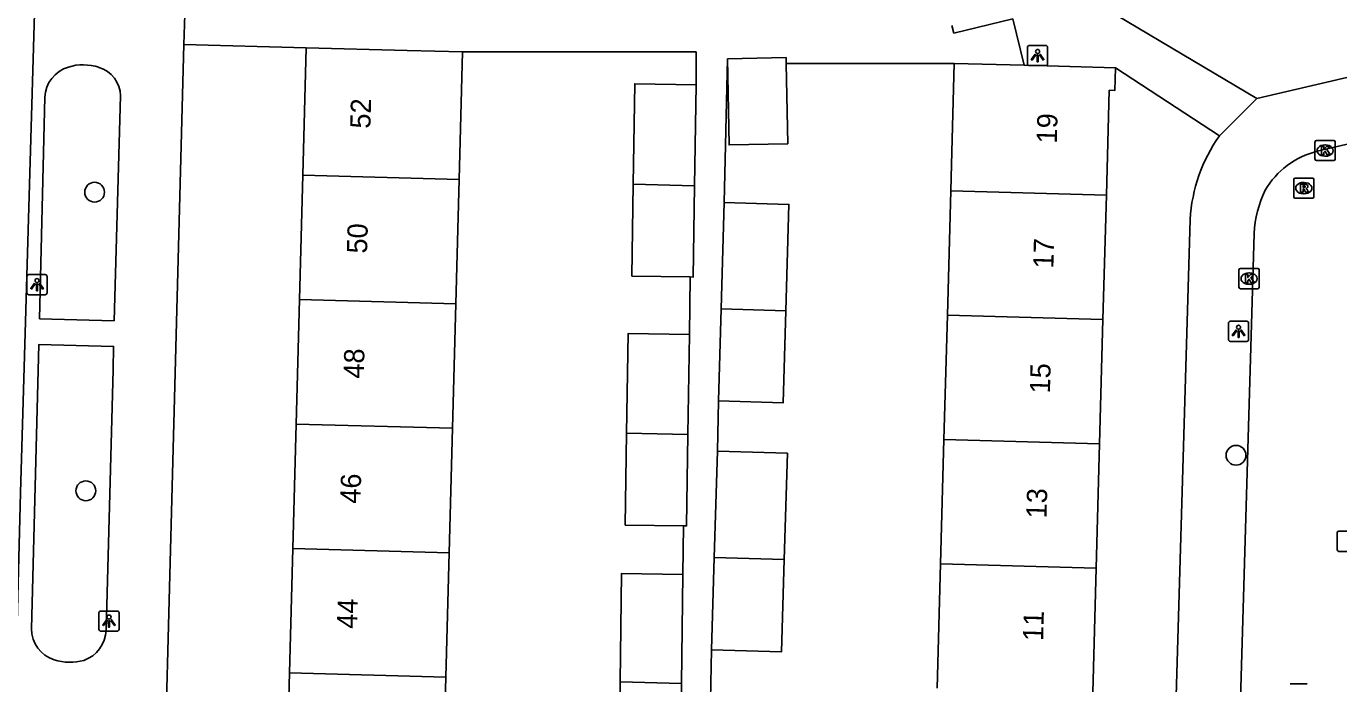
# Model space of a CAD drawing. Extents: x 162026 to 163499, y 387297 to 388169.
# Drawn here: x 162905.4 to 162970.3, y 387834.9 to 387867.3 of the extents above; entities that cross this region are included whole.
import ezdxf

# ---------------------------------------------------------------- set-up
doc = ezdxf.new("R2010")
doc.units = 0
for name, color, linetype in [('IMGEO_Boom', 7, 'Continuous'), ('IMGEO_Kolk', 7, 'Continuous'), ('IMGEO_Lichtpunt', 7, 'Continuous'), ('IMGEO_Pand', 7, 'Continuous'), ('IMGEO_Pand_nummerreeks', 7, 'Continuous'), ('IMGEO_Rijbaan_lokaal_open', 7, 'Continuous'), ('IMGEO_Rioolput', 7, 'Continuous'), ('IMGEO_Voetpad_open', 7, 'Continuous')]:
    doc.layers.add(name, color=color, linetype=linetype)

msp = doc.modelspace()

# ---------------------------------------------------------------- linework, layer by layer
at = {"layer": 'IMGEO_Boom'}
for centre in [(162908.794, 387859.148), (162965.203, 387846.148), (162908.36, 387844.393)]:
    msp.add_circle(centre, 0.489, dxfattribs=at)
at = {"layer": 'IMGEO_Kolk'}
for p, q in [((162969.106, 387860.781), (162969.106, 387861.633)), ((162969.181, 387861.707), (162970.033, 387861.707)), ((162970.107, 387861.633), (162970.107, 387860.781)), ((162969.594, 387861.487), (162969.619, 387861.487)), ((162970.033, 387860.707), (162969.181, 387860.707)), ((162969.617, 387860.927), (162969.592, 387860.927)), ((162965.349, 387854.453), (162965.349, 387855.305)), ((162965.424, 387855.379), (162966.276, 387855.379)), ((162965.837, 387855.159), (162965.862, 387855.159)), ((162966.35, 387855.305), (162966.35, 387854.453)), ((162965.86, 387854.599), (162965.835, 387854.599)), ((162966.276, 387854.379), (162965.424, 387854.379)), ((162970.205, 387841.475), (162970.205, 387842.327)), ((162970.28, 387842.401), (162971.132, 387842.401)), ((162971.132, 387841.401), (162970.28, 387841.401))]:
    msp.add_line(p, q, dxfattribs=at)
for points in [[(162969.106, 387860.781), (162969.106, 387861.633)], [(162969.181, 387861.707), (162970.033, 387861.707)], [(162970.107, 387861.633), (162970.107, 387860.781)], [(162969.427, 387861.407), (162969.55, 387861.407), (162969.55, 387861.256), (162969.68, 387861.407), (162969.844, 387861.407), (162969.698, 387861.256), (162969.851, 387861.007), (162969.699, 387861.007), (162969.614, 387861.171), (162969.55, 387861.104), (162969.55, 387861.007), (162969.427, 387861.007), (162969.427, 387861.407)], [(162970.033, 387860.707), (162969.181, 387860.707)], [(162965.349, 387854.453), (162965.349, 387855.305)], [(162965.424, 387855.379), (162966.276, 387855.379)], [(162966.35, 387855.305), (162966.35, 387854.453)], [(162965.67, 387855.079), (162965.793, 387855.079), (162965.793, 387854.928), (162965.923, 387855.079), (162966.087, 387855.079), (162965.941, 387854.928), (162966.094, 387854.679), (162965.942, 387854.679), (162965.857, 387854.843), (162965.793, 387854.776), (162965.793, 387854.679), (162965.67, 387854.679), (162965.67, 387855.079)], [(162966.276, 387854.379), (162965.424, 387854.379)], [(162970.205, 387841.475), (162970.205, 387842.327)], [(162970.28, 387842.401), (162971.132, 387842.401)], [(162971.132, 387841.401), (162970.28, 387841.401)]]:
    msp.add_lwpolyline(points, dxfattribs=at)
for centre, start, end in [((162969.183, 387861.631), 91.55205, 178.44795), ((162969.183, 387861.631), 91.55205, 178.44795), ((162970.031, 387861.631), 1.55205, 88.44795), ((162970.031, 387861.631), 1.55205, 88.44795), ((162969.183, 387860.783), 181.55205, 268.44795), ((162969.183, 387860.783), 181.55205, 268.44795), ((162970.031, 387860.783), 271.55205, 358.44795), ((162970.031, 387860.783), 271.55205, 358.44795), ((162965.426, 387855.303), 91.55205, 178.44795), ((162965.426, 387855.303), 91.55205, 178.44795), ((162966.274, 387855.303), 1.55205, 88.44795), ((162966.274, 387855.303), 1.55205, 88.44795), ((162965.426, 387854.455), 181.55205, 268.44795), ((162965.426, 387854.455), 181.55205, 268.44795), ((162966.274, 387854.455), 271.55205, 358.44795), ((162966.274, 387854.455), 271.55205, 358.44795), ((162970.282, 387842.325), 91.55205, 178.44795), ((162970.282, 387842.325), 91.55205, 178.44795), ((162970.282, 387841.477), 181.55205, 268.44795), ((162970.282, 387841.477), 181.55205, 268.44795)]:
    msp.add_arc(centre, 0.0765, start, end, dxfattribs=at)
for centre, major_axis, ratio, start_param, end_param in [((162969.593, 387861.207), (-0.387, 0.002), 0.722429, 4.712389, 7.853982), ((162969.618, 387861.207), (-0.39, 0.002), 0.717154, 1.570796, 4.712389), ((162965.836, 387854.879), (-0.387, 0.002), 0.722429, 4.712389, 7.853982), ((162965.861, 387854.879), (-0.39, 0.002), 0.717154, 1.570796, 4.712389)]:
    msp.add_ellipse(centre, major_axis=major_axis, ratio=ratio, start_param=start_param, end_param=end_param, dxfattribs=at)
at = {"layer": 'IMGEO_Lichtpunt'}
for p, q in [((162954.897, 387866.303), (162954.897, 387865.496)), ((162954.897, 387866.303), (162954.897, 387865.496)), ((162955.799, 387866.398), (162954.991, 387866.398)), ((162955.799, 387866.398), (162954.991, 387866.398)), ((162955.893, 387865.496), (162955.893, 387866.303)), ((162955.893, 387865.496), (162955.893, 387866.303)), ((162954.991, 387865.402), (162955.799, 387865.402)), ((162954.991, 387865.402), (162955.799, 387865.402)), ((162905.45, 387854.984), (162905.45, 387854.177)), ((162905.45, 387854.984), (162905.45, 387854.177)), ((162906.352, 387855.079), (162905.544, 387855.079)), ((162906.352, 387855.079), (162905.544, 387855.079)), ((162906.446, 387854.177), (162906.446, 387854.984)), ((162906.446, 387854.177), (162906.446, 387854.984)), ((162905.544, 387854.083), (162906.352, 387854.083)), ((162905.544, 387854.083), (162906.352, 387854.083)), ((162964.83, 387852.678), (162964.83, 387851.871)), ((162964.83, 387852.678), (162964.83, 387851.871)), ((162965.732, 387852.773), (162964.924, 387852.773)), ((162965.732, 387852.773), (162964.924, 387852.773)), ((162965.826, 387851.871), (162965.826, 387852.678)), ((162965.826, 387851.871), (162965.826, 387852.678)), ((162964.924, 387851.777), (162965.732, 387851.777)), ((162964.924, 387851.777), (162965.732, 387851.777)), ((162909.005, 387838.356), (162909.005, 387837.549)), ((162909.005, 387838.356), (162909.005, 387837.549)), ((162909.907, 387838.451), (162909.099, 387838.451)), ((162909.907, 387838.451), (162909.099, 387838.451)), ((162910.001, 387837.549), (162910.001, 387838.356)), ((162910.001, 387837.549), (162910.001, 387838.356)), ((162909.099, 387837.455), (162909.907, 387837.455)), ((162909.099, 387837.455), (162909.907, 387837.455))]:
    msp.add_line(p, q, dxfattribs=at)
for points in [[(162955.271, 387865.967), (162955.31, 387865.939), (162955.122, 387865.677), (162955.084, 387865.704), (162955.271, 387865.967)], [(162955.373, 387865.919), (162955.42, 387865.919), (162955.42, 387865.597), (162955.373, 387865.597), (162955.373, 387865.919)], [(162955.483, 387865.939), (162955.521, 387865.966), (162955.708, 387865.704), (162955.669, 387865.676), (162955.483, 387865.939)], [(162905.824, 387854.648), (162905.863, 387854.62), (162905.675, 387854.358), (162905.637, 387854.385), (162905.824, 387854.648)], [(162905.926, 387854.6), (162905.973, 387854.6), (162905.973, 387854.278), (162905.926, 387854.278), (162905.926, 387854.6)], [(162906.036, 387854.62), (162906.074, 387854.647), (162906.261, 387854.385), (162906.222, 387854.357), (162906.036, 387854.62)], [(162965.204, 387852.342), (162965.243, 387852.314), (162965.055, 387852.052), (162965.017, 387852.079), (162965.204, 387852.342)], [(162965.306, 387852.294), (162965.353, 387852.294), (162965.353, 387851.972), (162965.306, 387851.972), (162965.306, 387852.294)], [(162965.416, 387852.314), (162965.454, 387852.341), (162965.641, 387852.079), (162965.602, 387852.051), (162965.416, 387852.314)], [(162909.379, 387838.02), (162909.418, 387837.992), (162909.23, 387837.73), (162909.192, 387837.757), (162909.379, 387838.02)], [(162909.481, 387837.972), (162909.528, 387837.972), (162909.528, 387837.65), (162909.481, 387837.65), (162909.481, 387837.972)], [(162909.591, 387837.992), (162909.629, 387838.019), (162909.816, 387837.757), (162909.777, 387837.729), (162909.591, 387837.992)]]:
    msp.add_lwpolyline(points, dxfattribs=at)
for centre in [(162955.396, 387866.101), (162905.949, 387854.782), (162965.329, 387852.476), (162909.504, 387838.154)]:
    msp.add_circle(centre, 0.0994, dxfattribs=at)
for centre, start, end in [((162954.991, 387866.303), 90, 180), ((162954.991, 387866.303), 90, 180), ((162955.799, 387866.303), 0, 90), ((162955.799, 387866.303), 0, 90), ((162954.991, 387865.496), 180, 270), ((162954.991, 387865.496), 180, 270), ((162955.799, 387865.496), 270, 0), ((162955.799, 387865.496), 270, 360), ((162905.544, 387854.984), 90, 180), ((162905.544, 387854.984), 90, 180), ((162906.352, 387854.984), 0, 90), ((162906.352, 387854.984), 0, 90), ((162905.544, 387854.177), 180, 270), ((162905.544, 387854.177), 180, 270), ((162906.352, 387854.177), 270, 0), ((162906.352, 387854.177), 270, 360), ((162964.924, 387852.678), 90, 180), ((162964.924, 387852.678), 90, 180), ((162965.732, 387852.678), 0, 90), ((162965.732, 387852.678), 0, 90), ((162964.924, 387851.871), 180, 270), ((162964.924, 387851.871), 180, 270), ((162965.732, 387851.871), 270, 0), ((162965.732, 387851.871), 270, 360), ((162909.099, 387838.356), 90, 180), ((162909.099, 387838.356), 90, 180), ((162909.907, 387838.356), 0, 90), ((162909.907, 387838.356), 0, 90), ((162909.099, 387837.549), 180, 270), ((162909.099, 387837.549), 180, 270), ((162909.907, 387837.549), 270, 0), ((162909.907, 387837.549), 270, 360)]:
    msp.add_arc(centre, 0.0946, start, end, dxfattribs=at)
at = {"layer": 'IMGEO_Pand'}
for points in [[(162951.166, 387867.382), (162951.257, 387867.008), (162954.171, 387867.718)], [(162919.246, 387866.288), (162919.079, 387859.99)], [(162926.97, 387866.083), (162924.245, 387866.155), (162919.246, 387866.288)], [(162926.803, 387859.781), (162926.97, 387866.083)], [(162942.973, 387865.513), (162942.967, 387865.797), (162940.063, 387865.74)], [(162940.063, 387865.74), (162940.148, 387861.483), (162943.052, 387861.541), (162942.973, 387865.513)], [(162951.278, 387865.513), (162951.141, 387860.515), (162951.105, 387859.219)], [(162954.727, 387865.418), (162951.278, 387865.513)], [(162954.727, 387865.418), (162959.245, 387865.294)], [(162958.797, 387859.007), (162958.939, 387864.188), (162959.215, 387864.18), (162959.245, 387865.294)], [(162938.516, 387864.46), (162935.485, 387864.504), (162935.413, 387859.548)], [(162938.444, 387859.466), (162938.516, 387864.46)], [(162919.079, 387859.99), (162918.916, 387853.84)], [(162919.079, 387859.99), (162926.803, 387859.781)], [(162926.64, 387853.631), (162926.803, 387859.781)], [(162935.413, 387859.548), (162935.347, 387855.001), (162938.231, 387854.959)], [(162938.444, 387859.466), (162935.413, 387859.548)], [(162938.231, 387854.959), (162938.378, 387854.957), (162938.444, 387859.466)], [(162951.105, 387859.219), (162950.936, 387853.074)], [(162958.797, 387859.007), (162951.105, 387859.219)], [(162958.628, 387852.862), (162958.797, 387859.007)], [(162939.912, 387858.64), (162939.758, 387853.382)], [(162942.955, 387853.294), (162943.109, 387858.546), (162939.912, 387858.64)], [(162918.916, 387853.84), (162918.753, 387847.691)], [(162918.916, 387853.84), (162926.64, 387853.631)], [(162926.477, 387847.482), (162926.64, 387853.631)], [(162939.758, 387853.382), (162939.624, 387848.831)], [(162939.624, 387848.831), (162942.82, 387848.737), (162942.955, 387853.294)], [(162939.758, 387853.382), (162942.955, 387853.294)], [(162950.936, 387853.074), (162950.767, 387846.928)], [(162950.936, 387853.074), (162958.628, 387852.862)], [(162958.459, 387846.716), (162958.628, 387852.862)], [(162935.087, 387847.249), (162935.159, 387852.161), (162938.19, 387852.117)], [(162938.19, 387852.117), (162938.118, 387847.167)], [(162918.753, 387847.691), (162918.59, 387841.541)], [(162926.477, 387847.482), (162918.753, 387847.691)], [(162926.314, 387841.332), (162926.477, 387847.482)], [(162935.087, 387847.249), (162935.021, 387842.702), (162937.904, 387842.66)], [(162938.118, 387847.167), (162935.087, 387847.249)], [(162937.904, 387842.66), (162938.052, 387842.658), (162938.118, 387847.167)], [(162950.767, 387846.928), (162950.598, 387840.782)], [(162958.459, 387846.716), (162950.767, 387846.928)], [(162958.29, 387840.569), (162958.459, 387846.716)], [(162939.42, 387841.092), (162939.574, 387846.348)], [(162939.574, 387846.348), (162943.032, 387846.246), (162942.877, 387840.996)], [(162918.427, 387835.391), (162918.59, 387841.541)], [(162918.59, 387841.541), (162926.314, 387841.332)], [(162926.15, 387835.182), (162926.314, 387841.332)], [(162939.286, 387836.539), (162939.42, 387841.092)], [(162942.877, 387840.996), (162942.743, 387836.437), (162939.286, 387836.539)], [(162939.42, 387841.092), (162942.877, 387840.996)], [(162937.869, 387840.263), (162934.838, 387840.307), (162934.76, 387834.949)], [(162937.791, 387834.867), (162937.869, 387840.263)], [(162950.598, 387840.782), (162950.429, 387834.637)], [(162950.598, 387840.782), (162958.29, 387840.569)], [(162958.121, 387834.424), (162958.29, 387840.569)], [(162918.427, 387835.391), (162918.263, 387829.24)], [(162926.15, 387835.182), (162918.427, 387835.391)], [(162925.987, 387829.032), (162926.15, 387835.182)], [(162937.725, 387830.358), (162934.694, 387830.402), (162934.76, 387834.949)], [(162934.76, 387834.949), (162937.791, 387834.867)], [(162937.791, 387834.867), (162937.725, 387830.358)]]:
    msp.add_lwpolyline(points, dxfattribs=at)
at = {"layer": 'IMGEO_Rijbaan_lokaal_open'}
for points in [[(162969.211, 387861.17), (162981.149, 387863.966)], [(162963.496, 387768.003), (162963.599, 387770.619), (162963.755, 387776.198), (162964.432, 387800.383), (162966.097, 387857.111)]]:
    msp.add_lwpolyline(points, dxfattribs=at)
for centre, radius, start, end in [((162970.189, 387857.198), 4.091, 103.83766, 149.9879), ((162971.619, 387856.824), 5.53, 154.05222, 177.02994)]:
    msp.add_arc(centre, radius, start, end, dxfattribs=at)
at = {"layer": 'IMGEO_Rioolput'}
for p, q in [((162968.053, 387858.923), (162968.053, 387859.775)), ((162968.128, 387859.849), (162968.98, 387859.849)), ((162969.054, 387859.775), (162969.054, 387858.923)), ((162968.564, 387859.069), (162968.539, 387859.069)), ((162968.541, 387859.629), (162968.566, 387859.629)), ((162968.98, 387858.849), (162968.128, 387858.849)), ((162967.872, 387834.858), (162968.724, 387834.858))]:
    msp.add_line(p, q, dxfattribs=at)
for points in [[(162968.053, 387858.923), (162968.053, 387859.775)], [(162968.128, 387859.849), (162968.98, 387859.849)], [(162969.054, 387859.775), (162969.054, 387858.923)], [(162968.642, 387859.547), (162968.39, 387859.549), (162968.39, 387859.149)], [(162968.39, 387859.149), (162968.514, 387859.149), (162968.514, 387859.311), (162968.525, 387859.311)], [(162968.568, 387859.468), (162968.514, 387859.468), (162968.514, 387859.387)], [(162968.514, 387859.387), (162968.566, 387859.387)], [(162968.572, 387859.282), (162968.643, 387859.149), (162968.783, 387859.149), (162968.718, 387859.275)], [(162968.98, 387858.849), (162968.128, 387858.849)], [(162967.872, 387834.858), (162968.724, 387834.858)]]:
    msp.add_lwpolyline(points, dxfattribs=at)
for centre, radius, start, end in [((162968.13, 387859.773), 0.0765, 91.55205, 178.44795), ((162968.13, 387859.773), 0.0765, 91.55205, 178.44795), ((162968.978, 387859.773), 0.0765, 1.55205, 88.44795), ((162968.978, 387859.773), 0.0765, 1.55205, 88.44795), ((162968.524, 387859.258), 0.0533, 26.02933, 88.69889), ((162968.55, 387859.576), 0.19, 274.7715, 282.96867), ((162968.574, 387859.372), 0.0964, 77.00612, 93.18647), ((162968.588, 387859.429), 0.0378, 276.66336, 79.67722), ((162968.641, 387859.437), 0.109, 350.36119, 89.41601), ((162968.639, 387859.437), 0.112, 277.58423, 350.98172), ((162968.623, 387859.222), 0.108, 29.51342, 73.79051), ((162968.13, 387858.925), 0.0765, 181.55205, 268.44795), ((162968.13, 387858.925), 0.0765, 181.55205, 268.44795), ((162968.978, 387858.925), 0.0765, 271.55205, 358.44795), ((162968.978, 387858.925), 0.0765, 271.55205, 358.44795)]:
    msp.add_arc(centre, radius, start, end, dxfattribs=at)
for centre, major_axis, ratio, start_param, end_param in [((162968.54, 387859.349), (-0.387, 0.002), 0.722429, 4.712389, 7.853982), ((162968.565, 387859.349), (-0.39, 0.002), 0.717154, 1.570796, 4.712389)]:
    msp.add_ellipse(centre, major_axis=major_axis, ratio=ratio, start_param=start_param, end_param=end_param, dxfattribs=at)
at = {"layer": 'IMGEO_Voetpad_open'}
for points in [[(162904.774, 387906.812), (162904.792, 387906.717), (162904.844, 387906.478), (162904.951, 387906.246), (162905.079, 387906.025), (162905.225, 387905.816), (162905.39, 387905.622), (162905.461, 387905.548), (162906.319, 387904.578), (162906.41, 387904.482), (162906.518, 387904.348), (162906.613, 387904.205), (162906.695, 387904.054), (162906.764, 387903.896), (162906.818, 387903.732), (162906.857, 387903.565), (162905.127, 387844.291), (162903.473, 387780.214)], [(162966.224, 387863.783), (162956.135, 387869.794), (162951.844, 387887.039)], [(162913.21, 387866.448), (162913.249, 387867.923)], [(162954.171, 387867.718), (162954.727, 387865.418)], [(162979.732, 387866.925), (162973.922, 387865.573), (162966.224, 387863.783)], [(162911.576, 387804.652), (162913.21, 387866.448)], [(162919.246, 387866.288), (162913.21, 387866.448)], [(162926.97, 387866.083), (162938.522, 387866.083), (162938.516, 387864.46)], [(162939.912, 387858.64), (162940.063, 387865.74)], [(162942.973, 387865.513), (162951.278, 387865.513)], [(162959.245, 387865.294), (162964.385, 387861.933)], [(162909.752, 387852.798), (162906.07, 387852.896), (162906.333, 387863.839)], [(162910.073, 387863.904), (162909.752, 387852.798)], [(162966.224, 387863.783), (162964.385, 387861.933)], [(162962.935, 387857.804), (162961.338, 387803.428)], [(162938.231, 387854.959), (162938.19, 387852.117)], [(162905.675, 387837.577), (162906.033, 387851.616), (162909.728, 387851.53), (162909.711, 387850.366), (162909.364, 387837.506)], [(162939.574, 387846.348), (162939.624, 387848.831)], [(162937.904, 387842.66), (162937.869, 387840.263)], [(162939.236, 387834.057), (162939.286, 387836.539)]]:
    msp.add_lwpolyline(points, dxfattribs=at)
for centre, radius, start, end in [((162907.968, 387863.767), 1.637, 106.80768, 177.47951), ((162908.223, 387862.94), 2.503, 71.87949, 106.90312), ((162908.585, 387863.889), 1.488, 0.56896, 73.76497), ((162970.866, 387857.338), 7.945, 144.66379, 176.63625), ((162907.252, 387837.555), 1.577, 179.20531, 253.34125), ((162907.729, 387837.562), 1.635, 288.89056, 358.02417), ((162907.577, 387838.405), 2.486, 251.7903, 285.93231)]:
    msp.add_arc(centre, radius, start, end, dxfattribs=at)

# ---------------------------------------------------------------- texts
at = {"layer": 'IMGEO_Pand_nummerreeks'}
for s, rotation, p in [('52', 88.48069, (162922.421, 387862.282)), ('19', 88.42513, (162956.345, 387861.548)), ('50', 88.48069, (162922.257, 387856.109)), ('17', 88.42513, (162956.175, 387855.372)), ('48', 88.48069, (162922.093, 387849.929)), ('15', 88.42513, (162956.005, 387849.197)), ('46', 88.48069, (162921.929, 387843.747)), ('13', 88.42513, (162955.835, 387843.021)), ('44', 88.48069, (162921.765, 387837.567)), ('11', 88.42513, (162955.669, 387836.96))]:
    msp.add_text(s, height=1, rotation=rotation, dxfattribs=at).set_placement(p)

doc.saveas('drawing.dxf')
